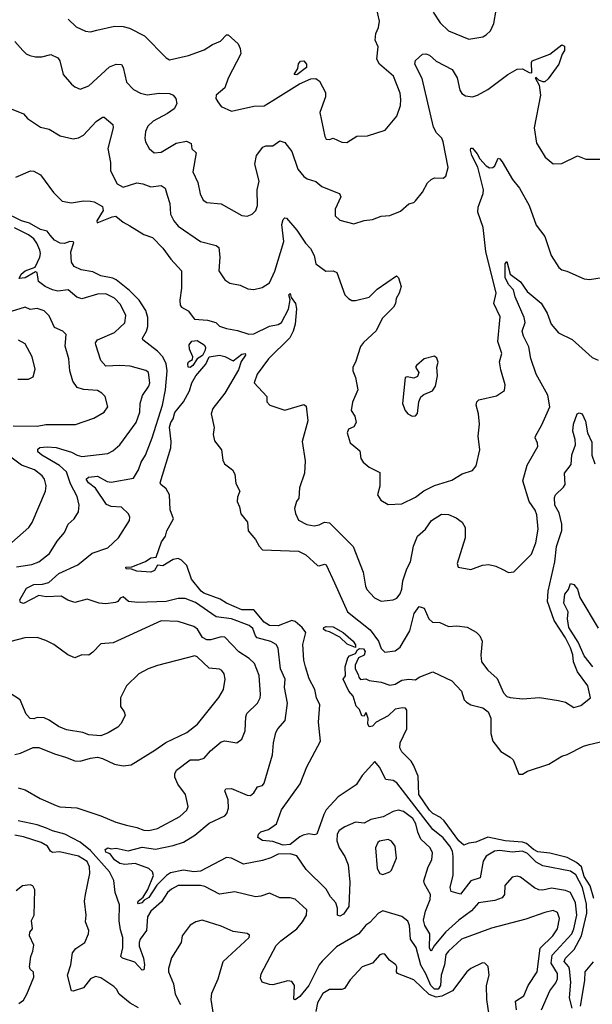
# Model space of a CAD drawing. Extents: x 1245432 to 1420865, y 606325 to 671314.
# Tile 260 of 382: x 1347784 to 1351112, y 639056 to 644773. Entities that reach past the tile are written whole.
import ezdxf

# ---------------------------------------------------------------- set-up
doc = ezdxf.new("R2010")
doc.units = 0

msp = doc.modelspace()

# ---------------------------------------------------------------- linework, layer by layer
at = {"layer": '0CON20XD'}
for points in [[(1348065, 644777.1), (1348112, 644732), (1348166.6, 644706.6), (1348195, 644701.9), (1348232.7, 644712.7), (1348335, 644735.4), (1348385, 644733.5), (1348421.2, 644725), (1348508.9, 644678.9), (1348635, 644550.9), (1348655, 644540.4), (1348764, 644566), (1348855, 644597.9), (1348905, 644629.6), (1348951.1, 644648.9), (1348985, 644684.4), (1348995, 644685.6), (1349053.6, 644633.6), (1349065.8, 644605.7), (1349068.4, 644575), (1348995.4, 644434.6), (1348975, 644378), (1348925.8, 644335), (1348924.5, 644315), (1348935, 644296.2), (1348955, 644270), (1349015, 644241.2), (1349145, 644272), (1349205, 644272.5), (1349255, 644304.5), (1349409.9, 644400.1), (1349475, 644430), (1349505, 644431.8), (1349525.8, 644415.8), (1349561.3, 644351.3), (1349561.1, 644325), (1349528, 644235), (1349556.7, 644095), (1349565, 644080), (1349585, 644077.5), (1349605, 644086.2), (1349655, 644061.4), (1349685, 644060), (1349743, 644097), (1349805, 644098), (1349907.6, 644132.4), (1349976.4, 644213.6), (1349996.9, 644275), (1349999.7, 644309.7), (1349994.1, 644345.9), (1349955.6, 644445), (1349875.4, 644515.4), (1349860, 644545), (1349867.1, 644615), (1349849.2, 644655), (1349854, 644694), (1349868.8, 644728.8), (1349875.4, 644765), (1349845.8, 644895)], [(1350187.3, 644817.3), (1350228, 644755), (1350275, 644709.2), (1350395, 644660.6), (1350475.5, 644674.5), (1350495.5, 644684.5), (1350520.9, 644709.1), (1350539.1, 644750.9), (1350552.1, 644827.9)], [(1347755, 644645.8), (1347802.5, 644595), (1347822, 644575), (1347843.3, 644565), (1347875, 644556.9), (1347913.2, 644556.8), (1347965, 644570.6), (1348005, 644552.5), (1348017.8, 644535), (1348035.7, 644455), (1348085, 644398.8), (1348103.3, 644383.3), (1348135, 644370.8), (1348185, 644388.6), (1348305, 644500), (1348345, 644514.5), (1348375, 644512.5), (1348385.9, 644495.9), (1348405, 644410), (1348445, 644367.5), (1348486.3, 644346.3), (1348525, 644336.4), (1348595, 644346.8), (1348655, 644344), (1348675.9, 644335.9), (1348691.4, 644315), (1348696.9, 644285), (1348680.5, 644255), (1348642.1, 644227.9), (1348560, 644185), (1348527.5, 644155), (1348514.2, 644125), (1348510.8, 644085), (1348514.3, 644065), (1348536.2, 644025), (1348565, 644000.8), (1348605, 644003.3), (1348693.8, 644056.2), (1348752.4, 644067.6), (1348780, 644055), (1348784.4, 644024.4), (1348809.3, 643999.3), (1348790.6, 643890.6), (1348818.8, 643828.8), (1348832.3, 643762.3), (1348850, 643725), (1348871.1, 643711.1), (1348955, 643704.7), (1349075, 643636), (1349105, 643632.9), (1349135, 643644.4), (1349155.3, 643664.7), (1349166.5, 643695), (1349164.2, 643785), (1349174.6, 643835), (1349151.1, 643935), (1349160.3, 643985), (1349196.9, 644033.1), (1349215, 644040.8), (1349255, 644040.6), (1349295, 644069.2), (1349325, 644060), (1349365, 644008.8), (1349400.9, 643905), (1349435, 643861.9), (1349455, 643849.5), (1349504.5, 643834.5), (1349538.8, 643805), (1349621.3, 643771.3), (1349643.2, 643763.2), (1349650.8, 643745), (1349617.7, 643672.3), (1349616.7, 643635), (1349645, 643608.8), (1349725, 643587.5), (1349785, 643607.5), (1349835, 643613.1), (1349885, 643633.3), (1349935, 643637.1), (1349997.7, 643662.3), (1350045, 643703.8), (1350075, 643712), (1350085, 643721.2), (1350125, 643771.2), (1350154.5, 643825.5), (1350174.4, 643845.6), (1350195, 643855.8), (1350245, 643853.8), (1350260, 643865), (1350274, 643915), (1350245.3, 644065), (1350237.2, 644085), (1350206.8, 644116.8), (1350189.2, 644149.2), (1350122.4, 644432.4), (1350080.9, 644515), (1350084.5, 644535.5), (1350125, 644573.3), (1350145, 644574.2), (1350165, 644566.7), (1350205, 644532.5), (1350296.7, 644485), (1350326.9, 644435), (1350342.2, 644365), (1350352.9, 644345), (1350375, 644330.8), (1350415, 644325.8), (1350445, 644334.3), (1350505, 644368.9), (1350620.8, 644455), (1350675, 644485.6), (1350705, 644488.8), (1350745, 644466.2), (1350760, 644465), (1350757.5, 644525), (1350762.5, 644535), (1350865, 644573.3), (1350935, 644627.5), (1350949.3, 644619.3), (1350950, 644595), (1350936.4, 644573.6), (1350918, 644515), (1350855, 644430), (1350835, 644413.3), (1350825, 644413.3), (1350801.2, 644421.2), (1350785, 644437.5), (1350780, 644435), (1350802.5, 644392.5), (1350810, 644335), (1350772.9, 644145), (1350787.3, 644057.3), (1350805, 644030)], [(1349395, 644452.5), (1349378.8, 644455), (1349399.5, 644490.5), (1349405, 644517.5), (1349415, 644533.3), (1349435, 644533.8), (1349450.8, 644515), (1349450, 644495), (1349395, 644452.5)], [(1347735, 644256), (1347805, 644226.2), (1347829.7, 644199.7), (1347905, 644148.8), (1347955, 644138), (1348019.1, 644099.1), (1348095, 644081.5), (1348125, 644086.5), (1348155, 644103.6), (1348228.3, 644181.7), (1348265, 644207.5), (1348275, 644208), (1348325.8, 644165), (1348326.9, 644145), (1348295.4, 644025), (1348311.1, 643945), (1348311.5, 643895), (1348350.6, 643820.6), (1348385, 643800.8), (1348465, 643825.3), (1348500, 643820), (1348545, 643802.5), (1348605, 643811.4), (1348628.6, 643795), (1348641.4, 643755), (1348655.5, 643705.5), (1348659.6, 643645), (1348679.2, 643605), (1348704.4, 643574.4), (1348835, 643484.5), (1348925, 643463.1), (1348941.2, 643451.2), (1348947.8, 643395), (1348942, 643315), (1348975, 643263.8), (1349005, 643244.2), (1349065, 643231.4), (1349109.8, 643209.8), (1349145, 643206.5), (1349192.6, 643217.4), (1349235.7, 643245), (1349266.9, 643313.1), (1349319.2, 643485), (1349307.7, 643585), (1349315, 643613.3), (1349325, 643623.8), (1349335, 643621.2), (1349395, 643551.1), (1349445, 643476.5), (1349473.6, 643445), (1349495.6, 643405), (1349505.5, 643355.5), (1349562.7, 643312.7), (1349605, 643316), (1349626, 643305), (1349672.5, 643175), (1349693.9, 643153.9), (1349715, 643143.3), (1349735, 643142), (1349815, 643162.5), (1349861.7, 643208.3), (1349973.9, 643286.1), (1349986, 643275), (1350001.2, 643225), (1349990, 643185), (1349971.2, 643155), (1349967.5, 643125), (1349957.1, 643105), (1349890.8, 643039.2), (1349855, 642966.9), (1349780.9, 642899.1), (1349763.8, 642876.2), (1349735.6, 642785), (1349719.2, 642755), (1349719.4, 642735), (1349734.5, 642695), (1349749.2, 642625), (1349717.9, 642552.1), (1349709.2, 642505), (1349730.7, 642470.7), (1349740, 642435), (1349725, 642409.2), (1349695, 642395.8), (1349686.9, 642375), (1349705, 642316.7), (1349725, 642299.2), (1349759.7, 642269.7), (1349766.9, 642225), (1349780.6, 642205), (1349815, 642175.5), (1349876.2, 642145), (1349877.5, 642065), (1349864, 642015), (1349883, 641983), (1349925, 641958), (1350005, 641962.9), (1350085, 642001.9), (1350132.4, 642037.6), (1350195, 642069.5), (1350295, 642099.5), (1350355, 642137.1), (1350414.5, 642155.5), (1350436.4, 642183.6), (1350458.1, 642275), (1350448.6, 642355), (1350455.6, 642425), (1350450, 642485), (1350437.1, 642535), (1350440, 642555), (1350453, 642567), (1350555, 642590), (1350600.6, 642619.4), (1350605, 642653.3), (1350580, 642740), (1350572.9, 642787.1), (1350585.8, 642835), (1350562.7, 642905), (1350577.1, 643047.1), (1350539.5, 643125), (1350553.7, 643185), (1350491.9, 643428.1), (1350476.6, 643566.6), (1350446.5, 643655), (1350448.9, 643685), (1350477.1, 643765), (1350478.6, 643785), (1350446.4, 643916.4), (1350411.3, 643985), (1350403.6, 644016.4), (1350405, 644027.5), (1350415, 644028), (1350443.1, 643995), (1350457.8, 643965), (1350495, 643924.4), (1350515, 643912.5), (1350533.3, 643915), (1350545.5, 643924.5), (1350565, 643968.8), (1350575, 643966.2), (1350587.9, 643947.9), (1350647.7, 643845), (1350688.4, 643795), (1350745.4, 643695), (1350785, 643581.2), (1350835.7, 643515), (1350873.2, 643403.2), (1350917.5, 643335), (1350935, 643320), (1350963.9, 643313.9), (1351065, 643269.2), (1351095, 643265.7), (1351205, 643281.4)], [(1350805, 644030), (1350838, 643975), (1350885, 643936.7), (1350935, 643938), (1351025, 643983.3), (1351075, 643963.8), (1351165, 643963.3)], [(1347761.4, 643858.6), (1347845.5, 643895.5), (1347865, 643894.2), (1347905, 643873.3), (1347979.5, 643769.5), (1348030.5, 643720.5), (1348085, 643709.2), (1348155, 643722.5), (1348195, 643719.4), (1348216.7, 643715), (1348265, 643689.4), (1348269.6, 643665), (1348232.5, 643605), (1348234.3, 643594.3), (1348320.6, 643629.4), (1348342.4, 643632.4), (1348385, 643597.3), (1348423.8, 643576.2), (1348505, 643525.7), (1348555, 643508), (1348615.9, 643445.9), (1348662.2, 643382.2), (1348725, 643316), (1348724.7, 643215), (1348714.3, 643145), (1348716, 643116), (1348725, 643103.8), (1348762.9, 643082.9), (1348800, 643035), (1348875, 643028.2), (1348923.8, 643015), (1348945, 642994.3), (1348985, 642980.5), (1349049.4, 642969.4), (1349115, 642947.5), (1349145, 642949.5), (1349235, 642994.4), (1349285, 643003.3), (1349305, 643015.6), (1349346.7, 643093.3), (1349356.1, 643146.1), (1349348.8, 643175), (1349355, 643183.3), (1349361.2, 643161.2), (1349386.4, 643125), (1349393.3, 643095), (1349384.2, 643005), (1349374, 642965), (1349354.5, 642925.5), (1349228.9, 642805), (1349164.4, 642715), (1349146.7, 642665), (1349220, 642585), (1349220, 642555), (1349237.5, 642535), (1349325, 642506), (1349435, 642540), (1349448.8, 642528.8), (1349458.1, 642445), (1349425.8, 642325), (1349442.3, 642212.3), (1349438.8, 642141.2), (1349410, 642055), (1349406.2, 641995), (1349392.5, 641975), (1349381.2, 641935), (1349386, 641906), (1349405, 641867.5), (1349452.4, 641842.4), (1349495, 641834.4), (1349525, 641840.6), (1349555, 641855.7), (1349585, 641851.4), (1349722, 641715), (1349780, 641565), (1349792.9, 641485), (1349801.4, 641465), (1349845, 641416), (1349885, 641397.5), (1349955, 641404.3), (1349975.7, 641415), (1349995, 641440), (1350005, 641466.7), (1350010.7, 641515), (1350034, 641585), (1350055.3, 641625), (1350073.4, 641716.6), (1350095.6, 641775), (1350141.9, 641815), (1350177.5, 641865), (1350235, 641901.9), (1350275, 641901.1), (1350321.1, 641881.1), (1350355.7, 641855), (1350373.3, 641825), (1350373.6, 641765), (1350326.2, 641615), (1350332.5, 641595), (1350405, 641581.4), (1350473.1, 641606.9), (1350509.4, 641609.4), (1350550.8, 641600.8), (1350590.9, 641580.9), (1350625, 641564), (1350655, 641566.7), (1350759.1, 641670.9), (1350782.9, 641735), (1350797.8, 641815), (1350788.3, 641898.3), (1350779.4, 641925), (1350745, 641976.7), (1350707.8, 642095), (1350733.6, 642186.4), (1350795.7, 642295), (1350793.3, 642315), (1350778.8, 642345), (1350781.2, 642355), (1350818.9, 642421.1), (1350865.7, 642525), (1350852.7, 642592.7), (1350785, 642714.4), (1350754.6, 642805.4), (1350743.3, 642873.3), (1350710.9, 642935), (1350704.5, 642965), (1350720.8, 643015), (1350715.7, 643044.3), (1350664.1, 643164.1), (1350654.6, 643204.6), (1350625.3, 643235), (1350605, 643277.1), (1350604.8, 643355.2), (1350615, 643368.8), (1350635, 643296.7), (1350695, 643251.4), (1350733.1, 643195), (1350815, 643128.1), (1350849.6, 643069.6), (1350871.8, 643005), (1350915, 642955.6), (1350995, 642917.1), (1351111.7, 642811.7), (1351145, 642796)], [(1349243.9, 641163.9), (1349164.3, 641184.3), (1349153.9, 641195), (1349138.3, 641238.3), (1349118.1, 641255), (1349015, 641294.7), (1348925.7, 641305.7), (1348805, 641389.6), (1348745, 641412), (1348705, 641411.8), (1348635.2, 641394.8), (1348469.8, 641389.8), (1348416.1, 641396.1), (1348385, 641422.5), (1348367.5, 641415), (1348353.9, 641396.1), (1348340.8, 641389.2), (1348285, 641381.8), (1348245, 641385.4), (1348175, 641408.2), (1348105, 641389.5), (1348063.2, 641403.2), (1348025, 641425.6), (1347938.1, 641421.9), (1347895, 641429.1), (1347805, 641384.2), (1347789.1, 641389.1), (1347784.2, 641405), (1347823.3, 641473.3), (1347865, 641493.1), (1347916.7, 641495), (1347953.3, 641505), (1348011.5, 641558.5), (1348122.3, 641607.7), (1348205, 641675.6), (1348295, 641707.1), (1348357.1, 641765), (1348422.5, 641865), (1348424, 641885), (1348415.8, 641905), (1348375, 641942.5), (1348315, 641946), (1348288.3, 641958.3), (1348223.5, 642053.5), (1348182.9, 642085), (1348169.4, 642105), (1348182.9, 642117.1), (1348235, 642122.4), (1348292.9, 642092.9), (1348315, 642088.6), (1348445, 642110.6), (1348475, 642158.8), (1348489.5, 642205), (1348514.8, 642245.2), (1348553.1, 642345), (1348613.3, 642535), (1348631.9, 642625), (1348640.3, 642735), (1348635, 642775.7), (1348615.9, 642815), (1348585, 642849.6), (1348498.6, 642915), (1348496.7, 642925), (1348520.4, 642965), (1348527.8, 642992.2), (1348529.3, 643045), (1348516.1, 643085), (1348478, 643145), (1348421.2, 643201.2), (1348345, 643262), (1348325, 643272), (1348255, 643285.2), (1348208.5, 643308.5), (1348141.4, 643321.4), (1348100.7, 643340.7), (1348084.7, 643364.7), (1348080, 643425), (1348098.9, 643478.9), (1348094.4, 643484.4), (1348075.3, 643485.3), (1348045, 643474.7), (1348018, 643475), (1347985, 643492.5), (1347961.6, 643521.6), (1347944.2, 643545), (1347904.5, 643555.5), (1347841.6, 643591.6), (1347794.5, 643605), (1347687.4, 643657.4)], [(1347765, 641596.9), (1347855, 641610), (1347895.8, 641625), (1347957, 641673), (1348002.2, 641745), (1348044.4, 641795), (1348065.6, 641845), (1348101.1, 641875), (1348125.4, 641915), (1348129.3, 641955), (1348118.6, 642005), (1348079.3, 642079.3), (1348055, 642148.8), (1348015.7, 642185), (1347912.1, 642245), (1347890, 642265), (1347890, 642280), (1347899.8, 642290.2), (1347944, 642294), (1347995, 642288.6), (1348085, 642262.8), (1348117.1, 642245), (1348145, 642237.8), (1348295, 642254.5), (1348325, 642269.1), (1348365.3, 642304.7), (1348461.2, 642435), (1348481.5, 642495), (1348483.9, 642545), (1348497.8, 642592.2), (1348533.6, 642645), (1348540.4, 642665), (1348532.9, 642725), (1348516.4, 642736.4), (1348425, 642761.5), (1348365, 642765.4), (1348285, 642760.7), (1348254.7, 642795), (1348225.5, 642885), (1348225, 642896.7), (1348235.8, 642915), (1348335, 642957.5), (1348395, 643012.5), (1348401.1, 643055), (1348370.5, 643120.5), (1348335, 643156.9), (1348285, 643180.9), (1348235, 643178.8), (1348145, 643151.9), (1348115, 643162.9), (1348065, 643204.7), (1348005, 643197.1), (1347975, 643204.3), (1347931.8, 643225), (1347892.7, 643252.7), (1347885, 643306.2), (1347875, 643308.8), (1347815, 643274.8), (1347780.5, 643270.5), (1347791.5, 643295), (1347814.6, 643315), (1347873.4, 643336.6), (1347900.4, 643395), (1347904.6, 643415), (1347900, 643435), (1347884.2, 643475), (1347865, 643500.7), (1347835.4, 643525), (1347754.1, 643564.1)], [(1347745, 642414.5), (1347885, 642413.1), (1347935, 642423.8), (1348107.7, 642422.3), (1348215, 642460), (1348275, 642493.6), (1348295.9, 642525.9), (1348280.8, 642585), (1348262, 642605), (1348235, 642620.5), (1348155, 642625.5), (1348118.6, 642638.6), (1348092.2, 642675), (1348074.7, 642734.7), (1348070, 642805), (1348047.6, 642877.6), (1348053.5, 642945), (1348035, 642965.5), (1347985, 642986), (1347954.7, 643054.7), (1347925, 643083.3), (1347885, 643097.1), (1347845, 643091.2), (1347815, 643104.3), (1347735, 643078.2)], [(1347773, 642687), (1347835, 642686), (1347861.2, 642698.8), (1347874.3, 642745), (1347855.6, 642815), (1347815, 642892), (1347777.5, 642912.5)], [(1348775, 642753.3), (1348762.5, 642755), (1348761.2, 642775), (1348765, 642786.7), (1348788.8, 642801.2), (1348790, 642815), (1348769.8, 642859.8), (1348767.8, 642885), (1348784.2, 642905.8), (1348815, 642910.6), (1348855.4, 642885), (1348862.7, 642872.7), (1348862.2, 642855), (1348847, 642823), (1348815.8, 642805), (1348790, 642765), (1348775, 642753.3)], [(1349445.5, 641015.5), (1349434.3, 641055), (1349428.7, 641145), (1349446.8, 641215), (1349426, 641245), (1349385, 641280), (1349365, 641285.4), (1349285, 641253.1), (1349235.8, 641255), (1349205, 641275.3), (1349145, 641346.2), (1349075, 641346.2), (1348985, 641384.7), (1348949.6, 641409.6), (1348853.7, 641443.7), (1348838.1, 641455), (1348781.4, 641525), (1348755, 641604.2), (1348724.4, 641635), (1348705, 641644.6), (1348675, 641638.5), (1348615, 641603.1), (1348585, 641606), (1348567.1, 641575), (1348545, 641565.7), (1348465, 641572.3), (1348433.1, 641583.1), (1348403.3, 641585), (1348401.2, 641595), (1348435, 641597.3), (1348515, 641627.3), (1348545, 641647.8), (1348577.3, 641652.7), (1348608.3, 641741.7), (1348631.2, 641775), (1348639.2, 641805), (1348677.9, 641875), (1348657.3, 641927.3), (1348655.2, 642015.2), (1348635, 642049.2), (1348604.4, 642074.4), (1348600, 642085), (1348662.9, 642287.1), (1348664.7, 642325), (1348655, 642407.5), (1348662.9, 642435), (1348676.2, 642455), (1348685, 642493.3), (1348735, 642553.8), (1348771.4, 642618.6), (1348785, 642664), (1348808.2, 642705), (1348865, 642773.1), (1348884.5, 642815), (1348944.6, 642824.6), (1348975, 642817.5), (1349025, 642792.9), (1349075, 642831.2), (1349094.3, 642834.3), (1349096.2, 642825), (1349071, 642789), (1349055, 642739.5), (1348976.4, 642605), (1348906.6, 642515), (1348896.9, 642485), (1348914.5, 642405), (1348908.5, 642365), (1348915, 642328.8), (1348956, 642275), (1348964, 642215), (1348973.8, 642195), (1349019.7, 642159.7), (1349034.2, 642135), (1349040.3, 642080.3), (1349063.8, 642035), (1349049.3, 642000.7), (1349047.5, 641975), (1349061.1, 641945), (1349068, 641905), (1349106.7, 641855), (1349110.8, 641805), (1349155, 641755.8), (1349176, 641716), (1349195.4, 641695.4), (1349405, 641687.5), (1349447, 641667), (1349515, 641604.3), (1349525, 641601.9), (1349555, 641612.5), (1349565, 641608), (1349613.9, 641503.9), (1349688.3, 641335), (1349820.6, 641230.6), (1349869.3, 641165), (1349885, 641121.4), (1349905, 641100.6), (1349965, 641109.1), (1349995, 641130), (1350050.4, 641225), (1350075.6, 641325), (1350105, 641366.2), (1350135, 641356.2), (1350162.2, 641295), (1350183.8, 641275), (1350225, 641273.3), (1350275, 641250.8), (1350325, 641254.4), (1350385, 641246.5), (1350437.1, 641217.1), (1350458.1, 641195), (1350470.8, 641165), (1350463.2, 641083.2), (1350468.1, 641045), (1350505, 640995.8), (1350559.1, 640949.1), (1350594.6, 640864.6), (1350614, 640844), (1350635, 640837.8), (1350705, 640830.9), (1350805, 640838.8), (1350915, 640821.2), (1350955, 640811.2), (1351005, 640780), (1351045, 640791.2), (1351100.8, 640835), (1351085.4, 640905), (1351026.4, 640986.4), (1351002.1, 641045), (1350999.3, 641085), (1350985, 641125.6), (1350956.4, 641185), (1350890.9, 641285), (1350852.2, 641395), (1350855.2, 641454.8), (1350893.1, 641625), (1350903.3, 641715), (1350935, 641806.7), (1350935.3, 641845), (1350919.2, 641909.2), (1350893.8, 641955), (1350891.2, 641998.8), (1350898.6, 642015), (1350945, 642058.6), (1350953.5, 642075), (1350949.2, 642140.8), (1350989.2, 642190.9), (1350992.9, 642247.1), (1351013.8, 642305), (1351012.4, 642335), (1350998.4, 642385), (1351002.1, 642425), (1351024.6, 642485.4), (1351035, 642491.1), (1351052.9, 642485), (1351072.9, 642442.9), (1351083.6, 642375), (1351109.5, 642319.5), (1351108.6, 642245), (1351125.7, 642195)], [(1350065, 642472), (1350085, 642474), (1350095, 642487.5), (1350104.3, 642555), (1350115, 642583.3), (1350132.3, 642597.7), (1350182.3, 642617.7), (1350200.8, 642645), (1350211.9, 642705), (1350208.8, 642755), (1350216.2, 642785), (1350208.3, 642808.3), (1350195, 642820), (1350135, 642803.3), (1350090, 642765), (1350083.3, 642755), (1350102.5, 642725), (1350095, 642702.5), (1350075, 642692.5), (1350035, 642700), (1350023.8, 642695), (1350009.2, 642545), (1350024.4, 642504.4), (1350040, 642485), (1350065, 642472)], [(1347894.4, 641945), (1347934.4, 642035), (1347937.6, 642067.6), (1347928.6, 642105), (1347915, 642125.8), (1347870.6, 642160.6), (1347795, 642187.1), (1347725, 642239.3)], [(1347705, 641708), (1347836, 641824), (1347856.4, 641853.6), (1347894.4, 641945)], [(1351115.2, 641015), (1351065, 641079.8), (1351029.7, 641159.7), (1350975, 641244.8), (1350967.2, 641295), (1350970.5, 641335), (1350947.1, 641385), (1350951.9, 641438.1), (1350974, 641465), (1350985, 641500), (1351005, 641493.3), (1351025, 641466.2), (1351039.4, 641419.4), (1351145, 641240)], [(1347775, 640313.3), (1347815, 640302.2), (1347901.7, 640251.7), (1347995, 640210.4), (1348016.2, 640203.8), (1348115, 640197.9), (1348255, 640151.5), (1348343.1, 640113.1), (1348405, 640095.7), (1348465, 640082.9), (1348505, 640066.7), (1348535, 640065.5), (1348585, 640078.2), (1348713.8, 640146.2), (1348755.5, 640184.5), (1348761.9, 640205), (1348747.8, 640275), (1348702.9, 640335), (1348684.5, 640375), (1348684.6, 640395), (1348694.7, 640415.3), (1348774.7, 640475.3), (1348825, 640475.4), (1348855, 640486.5), (1348892.6, 640527.4), (1348955, 640580.5), (1348975, 640586.2), (1349045, 640574.4), (1349075, 640595.8), (1349094.6, 640645), (1349097.3, 640725), (1349103.2, 640745), (1349165.6, 640804.4), (1349182, 640835), (1349184, 640855), (1349175.3, 640965), (1349148.2, 641035), (1349117.1, 641065), (1349057, 641103), (1348975, 641188.1), (1348955, 641190.8), (1348895, 641171.8), (1348872, 641172), (1348846.7, 641186.7), (1348816.2, 641235), (1348795, 641250.9), (1348705, 641279.1), (1348605, 641283.5), (1348327.5, 641155), (1348255, 641149.2), (1348209.7, 641100.3), (1348185.8, 641084.2), (1348145, 641086.2), (1348105, 641068.8), (1348063.8, 641085), (1347981.2, 641145), (1347935, 641169.2), (1347885, 641185.8), (1347814.3, 641184.3), (1347732.1, 641162.1)], [(1349735, 641128.8), (1349687.6, 641147.6), (1349645, 641187.5), (1349585, 641218.7), (1349560.8, 641225), (1349548.9, 641235), (1349552, 641245), (1349565, 641250.5), (1349605, 641247.9), (1349662.7, 641215), (1349722.2, 641165), (1349736.1, 641143.9), (1349735, 641128.8)], [(1350817, 639025), (1350864.1, 639135), (1350898.9, 639181.1), (1350908.9, 639205), (1350908.7, 639235), (1350873, 639295), (1350877.7, 639342.3), (1350992.1, 639465), (1351004.2, 639495), (1351021.2, 639575), (1351014.4, 639645), (1350985.4, 639705), (1350955, 639717.5), (1350875, 639730.6), (1350825, 639720), (1350801.3, 639721.3), (1350775, 639733.6), (1350695, 639795.6), (1350675, 639800), (1350645, 639794.4), (1350603.5, 639746.5), (1350601.1, 639695), (1350587.3, 639675), (1350545, 639658.3), (1350450.6, 639645), (1350410.5, 639599.5), (1350335, 639544.3), (1350257.8, 639475), (1350193.3, 639396.7), (1350175, 639365.7), (1350165, 639382.5), (1350166.9, 639465), (1350138.1, 639515), (1350131.5, 639545), (1350142.5, 639597.5), (1350168.4, 639665), (1350171.2, 639695), (1350135.6, 639755), (1350133.2, 639773.2), (1350158.5, 639855), (1350178.5, 639895), (1350183.6, 639935), (1350170, 639965), (1350115.9, 640015.9), (1350096.8, 640056.8), (1350085.2, 640105), (1350068.1, 640135), (1350015, 640175.9), (1349985, 640184.6), (1349955, 640176.8), (1349895.8, 640145), (1349825, 640128.9), (1349785, 640108.6), (1349735, 640114.5), (1349672.9, 640087.1), (1349641.1, 640065), (1349629.2, 640045), (1349626.8, 640005), (1349639.6, 639965), (1349673.8, 639913.8), (1349693.3, 639866.7), (1349701.6, 639765), (1349696.4, 639625), (1349665, 639580), (1349645, 639568.8), (1349631.2, 639575), (1349630, 639615), (1349621.8, 639645), (1349590.4, 639680.4), (1349564.4, 639724.4), (1349448.9, 639838.9), (1349395, 639919.4), (1349355, 639930.9), (1349285, 639928.2), (1349243.4, 639906.6), (1349195, 639892.3), (1349085, 639869.7), (1349015, 639904.7), (1348985, 639908.8), (1348835, 639829.5), (1348795, 639826.6), (1348735, 639834.9), (1348660.5, 639819.5), (1348636.6, 639805), (1348581.5, 639748.5), (1348535, 639677.3), (1348508, 639662), (1348492.7, 639645), (1348475, 639639.5), (1348469.5, 639645), (1348473.1, 639655), (1348501.2, 639678.8), (1348527.5, 639722.5), (1348560.5, 639805), (1348555.3, 639825), (1348535, 639845.3), (1348455, 639874.1), (1348395, 639867.8), (1348365, 639873.7), (1348334.9, 639894.9), (1348309.9, 639929.9), (1348285, 639940), (1348280.8, 639955), (1348295, 639964.2), (1348315, 639959.2), (1348345, 639964), (1348415, 639948.2), (1348495, 639969.4), (1348572.5, 639957.5), (1348675, 639978.6), (1348735, 639998.8), (1348801, 640039), (1348885, 640108.6), (1348975, 640150), (1348988.5, 640165), (1348997.8, 640195), (1348994.4, 640244.4), (1348976.7, 640295), (1348981.7, 640308.3), (1349015, 640310), (1349105, 640271.2), (1349125, 640268.8), (1349145, 640283.8), (1349165, 640318.8), (1349195, 640326.2), (1349205, 640340), (1349252.2, 640505), (1349258.1, 640575), (1349273.1, 640635), (1349283.5, 640656.5), (1349327.5, 640705), (1349340.6, 640805), (1349322.2, 640895), (1349326.4, 640945), (1349299.5, 641005), (1349286.2, 641125), (1349274.5, 641145), (1349243.9, 641163.9)], [(1351120, 639670), (1351098.4, 639745), (1351065, 639798.4), (1351049.4, 639855), (1351020.3, 639880.3), (1350965, 639908.5), (1350865, 639933.9), (1350795, 639941.5), (1350769.8, 639955), (1350730, 639990), (1350705, 639998.3), (1350605, 640005.9), (1350505, 640026.4), (1350435, 639998.8), (1350395, 639992.1), (1350365, 639979.6), (1350335.3, 640005), (1350251.6, 640121.6), (1350230.3, 640140.3), (1350185, 640164.8), (1350164.6, 640184.6), (1350103.5, 640275), (1350100.5, 640380.5), (1350071.7, 640445), (1350058.5, 640468.5), (1350005, 640523), (1349992.4, 640545), (1349995, 640574.5), (1350034.1, 640655), (1350034.5, 640765), (1350025.8, 640775), (1350008.8, 640778.8), (1349965, 640769.2), (1349925, 640731.3), (1349855.3, 640694.8), (1349835, 640670.5), (1349815, 640667.5), (1349807.1, 640685), (1349808.6, 640715), (1349800, 640745), (1349795, 640750), (1349785, 640730), (1349771.7, 640731.7), (1349758.3, 640768.3), (1349738.3, 640788.3), (1349722.5, 640845), (1349696.2, 640875), (1349664, 640945), (1349677.1, 640962.9), (1349675.4, 641015), (1349691.7, 641068.3), (1349701.1, 641078.9), (1349736.3, 641093.7), (1349746.2, 641113.8), (1349758.3, 641121.7), (1349781.2, 641121.2), (1349790.8, 641105), (1349786.2, 641083.8), (1349752.5, 641067.5), (1349733.1, 641025), (1349734.2, 641004.3), (1349750.9, 640970.9), (1349754.2, 640955), (1349765, 640943.3), (1349795, 640945.8), (1349815, 640936.2), (1349885, 640926.9), (1349935, 640910), (1349965, 640915.8), (1350005, 640939.2), (1350045, 640944), (1350085, 640940), (1350105, 640956.2), (1350185, 640986.2), (1350294.4, 640934.4), (1350351.2, 640875), (1350367.5, 640825), (1350380.7, 640810.7), (1350405, 640795.7), (1350475, 640777.8), (1350506.7, 640755), (1350522.1, 640717.9), (1350521.9, 640628.1), (1350534.1, 640584.1), (1350579.1, 640525), (1350635, 640491.4), (1350651.6, 640475), (1350685, 640392.9), (1350705, 640391.9), (1350735, 640410), (1350858.7, 640451.3), (1350935, 640498), (1350965, 640506), (1351061.2, 640555), (1351092.5, 640565), (1351185, 640586.7)], [(1347755, 640507.1), (1347787.5, 640515), (1347861.7, 640548.3), (1347895, 640546.7), (1347985, 640510), (1348050.6, 640490.6), (1348105, 640470), (1348135, 640468), (1348195, 640486), (1348235, 640490.8), (1348265, 640484), (1348335, 640450), (1348385, 640442), (1348432.3, 640447.7), (1348568.7, 640531.3), (1348632.5, 640577.5), (1348755.7, 640634.3), (1348817.7, 640682.3), (1348941.7, 640838.3), (1348968.1, 640885), (1348977.8, 640945), (1348971.4, 640975), (1348958, 640995), (1348945, 641002.5), (1348885, 641007.5), (1348815, 641074.3), (1348801.1, 641078.9), (1348585, 641024.2), (1348530, 641005), (1348475.6, 640974.4), (1348405, 640905.7), (1348369.4, 640835), (1348370, 640785), (1348391.4, 640755), (1348396.7, 640735), (1348373.6, 640686.4), (1348353.6, 640666.4), (1348297.4, 640632.6), (1348255, 640616.2), (1348185, 640622), (1348150, 640635), (1348055, 640650), (1348009.3, 640669.3), (1347955, 640706.7), (1347925, 640720), (1347885, 640722.5), (1347865, 640713.3), (1347845, 640716.7), (1347821.7, 640741.7), (1347786, 640825), (1347682.1, 640892.1)], [(1350994.5, 639035), (1350978.9, 639095), (1350987.3, 639185), (1350979.7, 639259.7), (1350974.7, 639275), (1350948.9, 639305), (1350956.6, 639325), (1351005.8, 639374.2), (1351048.7, 639455), (1351079.5, 639585), (1351078.4, 639638.4), (1351053.8, 639735), (1351015, 639808.4), (1350985, 639828.8), (1350825, 639860.2), (1350785, 639880.9), (1350735, 639932.3), (1350705, 639944.8), (1350645, 639939.6), (1350575, 639950.3), (1350543.8, 639946.2), (1350495, 639917.1), (1350477.6, 639887.6), (1350459.8, 639790.2), (1350405, 639774), (1350345, 639696.6), (1350292.3, 639712.3), (1350285.7, 639735), (1350303.6, 639806.4), (1350302.3, 639915), (1350298.2, 639945), (1350283.4, 639975), (1350245, 640024), (1350185, 640071.9), (1349975, 640342.5), (1349955, 640355.8), (1349910.9, 640360.9), (1349875, 640432.5), (1349847, 640467), (1349775, 640385.8), (1349738.6, 640331.4), (1349635, 640261), (1349565.2, 640185), (1349550.9, 640159.1), (1349510, 640045), (1349495, 640040.9), (1349464.6, 640045.4), (1349431.4, 640038.6), (1349411, 640029), (1349355, 639984.5), (1349315, 639979.6), (1349255, 640001.6), (1349195, 640007.5), (1349168, 640025), (1349171.4, 640045), (1349185, 640058.1), (1349229.1, 640070.9), (1349276.7, 640105), (1349306.2, 640185), (1349414.3, 640335.7), (1349452.5, 640435), (1349531.2, 640585), (1349520.4, 640695), (1349527.7, 640795), (1349509.6, 640835), (1349499.7, 640885), (1349466.6, 640946.6), (1349445.5, 641015.5)], [(1350671.8, 639025), (1350666.2, 639075), (1350714, 639106), (1350739.1, 639165), (1350790.4, 639245), (1350808.4, 639381.6), (1350882.9, 639455), (1350910, 639495), (1350921.2, 639555), (1350909.4, 639589.4), (1350885, 639600.8), (1350835, 639589.7), (1350725, 639551.5), (1350525, 639499.1), (1350351.9, 639435), (1350275, 639365.4), (1350260, 639345), (1350252.8, 639285), (1350234.2, 639225), (1350229.2, 639165), (1350215.5, 639144.5), (1350195, 639144.1), (1350173.2, 639165), (1350145, 639234), (1350114.6, 639284.6), (1350087, 639387), (1350054.7, 639435), (1350048.3, 639515), (1350040, 639540), (1350005, 639567.1), (1349895, 639600), (1349868.8, 639585), (1349818.1, 639531.9), (1349795, 639515.7), (1349754.4, 639465), (1349625, 639389.6), (1349542.4, 639307.6), (1349524.8, 639285.2), (1349465, 639166.4), (1349411.7, 639101.7), (1349385, 639083.3), (1349376, 639086), (1349380, 639165), (1349365, 639188.9), (1349342.6, 639192.6), (1349255, 639170.5), (1349235, 639171.4), (1349193.3, 639185), (1349182.3, 639207.7), (1349187.3, 639232.7), (1349275, 639398.6), (1349300.6, 639425), (1349393.8, 639495), (1349427.9, 639535), (1349451.1, 639575), (1349451.9, 639605), (1349385, 639666.5), (1349355, 639674.5), (1349295, 639674.4), (1349235, 639702.5), (1349185, 639684.5), (1349155, 639680.5), (1349035, 639709.2), (1348945, 639696.2), (1348859.9, 639739.9), (1348835, 639746.8), (1348705, 639745.4), (1348665, 639725.5), (1348641.8, 639705), (1348608.1, 639651.9), (1348545, 639597.3), (1348525.8, 639564.2), (1348520.4, 639485), (1348484.8, 639435), (1348477.6, 639415), (1348477.9, 639395), (1348502.9, 639325), (1348509.1, 639285), (1348505, 639257.5), (1348495, 639254.2), (1348452.1, 639302.1), (1348381.2, 639325), (1348372, 639335), (1348383.4, 639385), (1348382.5, 639445), (1348368.6, 639488.6), (1348361.7, 639541.7), (1348363.1, 639635), (1348338.8, 639705), (1348330.8, 639775), (1348305.8, 639825), (1348195, 639949.8), (1348135, 639998), (1348046.8, 640045), (1347974, 640064), (1347939.8, 640079.8), (1347885, 640099.2), (1347775, 640122.4)], [(1348475, 639035.8), (1348425, 639063.8), (1348362.5, 639115), (1348346.2, 639145), (1348330.3, 639160.3), (1348255, 639210), (1348225, 639217.8), (1348194.3, 639205), (1348155, 639152.9), (1348095, 639132.5), (1348083.8, 639135), (1348061.1, 639225), (1348081.5, 639285), (1348091.5, 639355), (1348109.7, 639380.3), (1348162.5, 639415), (1348184.3, 639465), (1348185.7, 639485), (1348165.8, 639535), (1348170, 639575), (1348160.5, 639655), (1348165.5, 639695), (1348191.5, 639815), (1348190.2, 639855), (1348175, 639884.7), (1348125, 639917.2), (1348015, 639941.1), (1347975, 639938.4), (1347963.2, 639945), (1347944.4, 639975), (1347909.2, 639995), (1347805, 640029.3), (1347755, 640038.5)], [(1349895, 639810), (1349934.2, 639825.8), (1349945, 639836.2), (1349972.9, 639905), (1349965, 639973.8), (1349945, 640004), (1349925, 640012.9), (1349875, 640004.3), (1349864.3, 639995), (1349851.5, 639965), (1349861.4, 639845), (1349876.1, 639816.1), (1349895, 639810)], [(1347779.5, 639060.5), (1347805, 639081.2), (1347824.2, 639115), (1347866, 639215), (1347863.6, 639243.6), (1347845, 639260), (1347840, 639275), (1347848.8, 639335), (1347860, 639365), (1347865, 639400), (1347840, 639455), (1347842.5, 639475), (1347857.5, 639495), (1347853, 639543), (1347868, 639575), (1347871.2, 639721.2), (1347860, 639745), (1347845, 639749.2), (1347800, 639745), (1347764, 639715)], [(1348912.5, 638985), (1348895.6, 639084.4), (1348899.8, 639120.2), (1348937.1, 639205), (1348966.2, 639305), (1349117.5, 639445), (1349118.6, 639458.6), (1349105, 639468.1), (1349025, 639479.7), (1348955, 639510.4), (1348845, 639545.6), (1348806.7, 639535), (1348775, 639515.8), (1348728, 639455), (1348722.2, 639415), (1348665, 639326), (1348648.5, 639265), (1348647.8, 639245), (1348676.9, 639175), (1348686.9, 639115), (1348718, 639055)], [(1350517.3, 638955), (1350498.1, 639085), (1350497.1, 639165), (1350512, 639225), (1350506.8, 639276.8), (1350486.7, 639295), (1350473.2, 639296.8), (1350405, 639264.2), (1350382, 639245), (1350300, 639135), (1350237, 639103), (1350205, 639098.6), (1350163.7, 639113.7), (1350075, 639198.7), (1349980, 639235), (1349973.3, 639245), (1349976.4, 639273.6), (1349970, 639285), (1349932, 639312), (1349905, 639346.7), (1349895, 639350), (1349876.9, 639343.1), (1349834.3, 639295.7), (1349775, 639273.3), (1349705, 639198.8), (1349671.4, 639148.6), (1349656.6, 639143.4), (1349585, 639143.3), (1349545, 639118.6), (1349514.5, 639065.5), (1349504.4, 639015)], [(1351116.8, 639303.2), (1351068.8, 639245), (1351065.7, 639194.3), (1351040.8, 639045)]]:
    msp.add_lwpolyline(points, dxfattribs=at)

doc.saveas('drawing.dxf')
